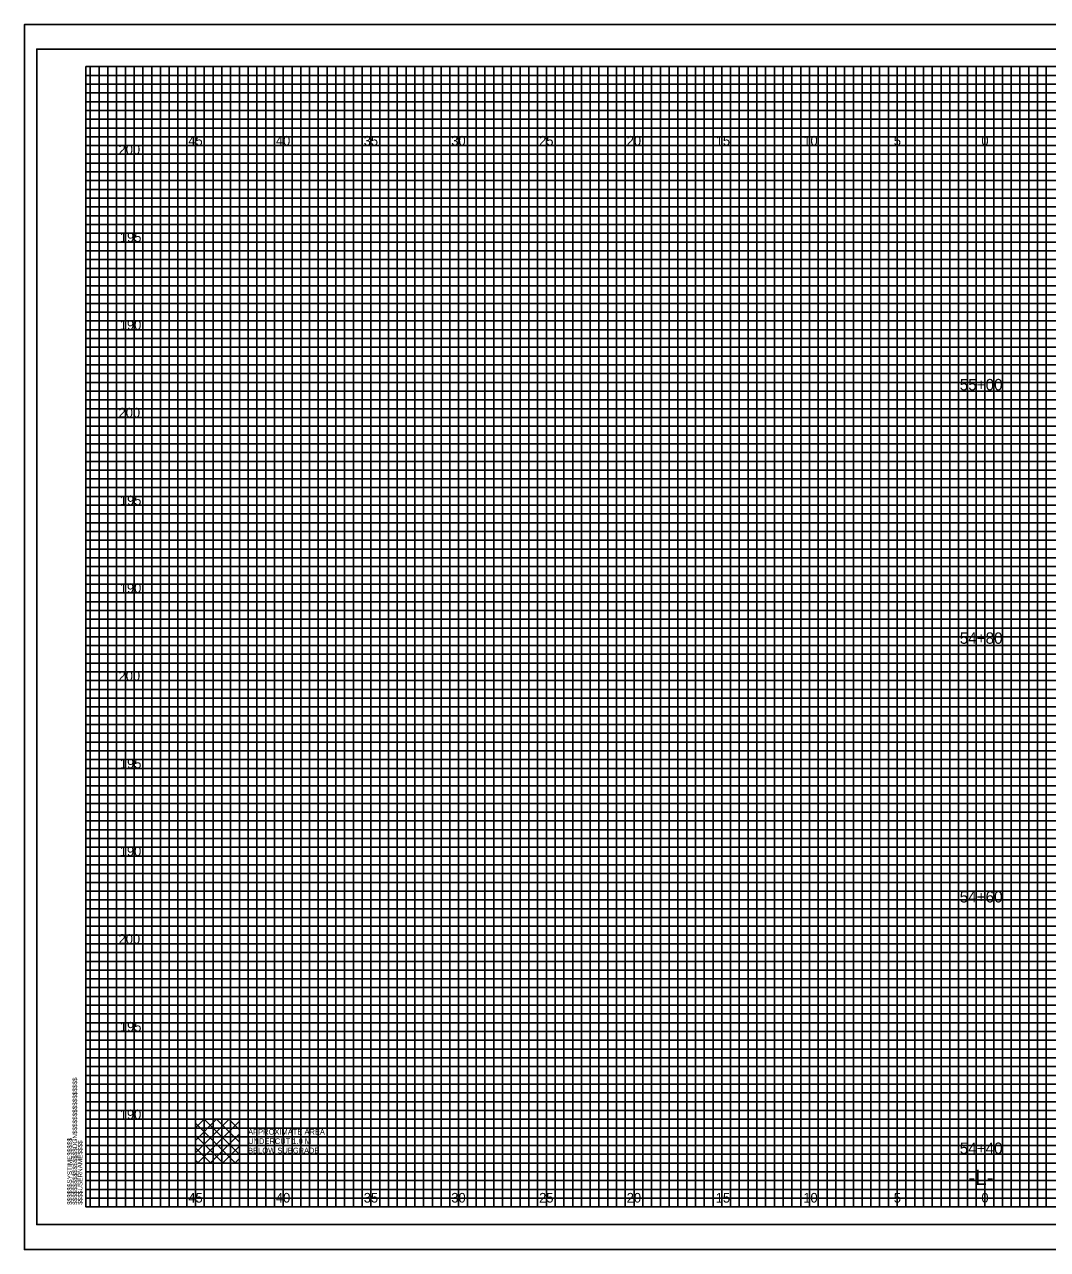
# Model space of a CAD drawing. Extents: x -4 to 103, y -2 to 6583.
# Drawn here: x -3.5 to 54.8, y 4247.1 to 4316.9 of the extents above; entities that cross this region are included whole.
import ezdxf

# ---------------------------------------------------------------- set-up
doc = ezdxf.new("R2010")
doc.units = 0
for name, color, linetype in [('Default', 7, 'Continuous'), ('Prop XS Alignment Label', 7, 'Continuous'), ('Prop XS Elevation Labels', 7, 'Continuous'), ('Prop XS Offset Labels', 7, 'Continuous'), ('Prop XS Station Labels', 7, 'Continuous'), ('Prop XS Undercut Exc Hatch', 7, 'Continuous'), ('Sheet Cross Section CELL', 7, 'Continuous'), ('Sheet Cross Section Grid Major CELL', 7, 'Continuous'), ('Sheet Cross Section Grid Middle CELL', 7, 'Continuous'), ('Sheet Cutting Line CELL', 7, 'Continuous'), ('Sheet DOT Grid CELL', 7, 'Continuous'), ('Sheet Plot Border Inside CELL', 7, 'Continuous'), ('Sheet Plot Border Outside CELL', 7, 'Continuous')]:
    doc.layers.add(name, color=color, linetype=linetype)

msp = doc.modelspace()

# ---------------------------------------------------------------- linework, layer by layer
at = {"layer": 'Default'}
msp.add_lwpolyline([(6.25, 4254.5), (8.75, 4254.5), (8.75, 4252), (6.25, 4252)], close=True, dxfattribs=at)
at = {"layer": 'Prop XS Undercut Exc Hatch'}
for p, q in [((6.25, 4254.002), (6.748, 4254.5)), ((6.25, 4253.295), (7.455, 4254.5)), ((6.25, 4252.588), (8.162, 4254.5)), ((6.74, 4254.5), (8.75, 4252.49)), ((7.447, 4254.5), (8.75, 4253.197)), ((8.154, 4254.5), (8.75, 4253.904)), ((6.25, 4254.283), (8.533, 4252)), ((6.369, 4252), (8.75, 4254.381)), ((6.25, 4253.576), (7.826, 4252)), ((7.076, 4252), (8.75, 4253.674)), ((6.25, 4252.869), (7.119, 4252)), ((7.783, 4252), (8.75, 4252.967)), ((6.25, 4252.162), (6.412, 4252)), ((8.49, 4252), (8.75, 4252.26))]:
    msp.add_line(p, q, dxfattribs=at)
at = {"layer": 'Sheet Cross Section CELL'}
msp.add_lwpolyline([(102.5, 4314.5), (0, 4314.5), (0, 4249.5), (102.5, 4249.5)], close=True, dxfattribs=at)
at = {"layer": 'Sheet Cross Section Grid Major CELL'}
for points in [[(1.25, 4249.5), (1.25, 4314.5), (3.75, 4314.5), (3.75, 4249.5), (6.25, 4249.5), (6.25, 4314.5), (8.75, 4314.5), (8.75, 4249.5), (11.25, 4249.5), (11.25, 4314.5), (13.75, 4314.5), (13.75, 4249.5), (16.25, 4249.5), (16.25, 4314.5), (18.75, 4314.5), (18.75, 4249.5), (21.25, 4249.5), (21.25, 4314.5), (23.75, 4314.5), (23.75, 4249.5), (26.25, 4249.5), (26.25, 4314.5), (28.75, 4314.5), (28.75, 4249.5), (31.25, 4249.5), (31.25, 4314.5), (33.75, 4314.5), (33.75, 4249.5), (36.25, 4249.5), (36.25, 4314.5), (38.75, 4314.5), (38.75, 4249.5), (41.25, 4249.5), (41.25, 4314.5), (43.75, 4314.5), (43.75, 4249.5), (46.25, 4249.5), (46.25, 4314.5), (48.75, 4314.5), (48.75, 4249.5), (51.25, 4249.5), (51.25, 4314.5), (53.75, 4314.5), (53.75, 4249.5)], [(102.5, 4309.5), (0, 4309.5), (0, 4312), (74.25, 4312)], [(102.5, 4304.5), (0, 4304.5), (0, 4307), (102.5, 4307)], [(102.5, 4299.5), (0, 4299.5), (0, 4302), (102.5, 4302)], [(102.5, 4294.5), (0, 4294.5), (0, 4297), (102.5, 4297)], [(102.5, 4289.5), (0, 4289.5), (0, 4292), (102.5, 4292)], [(102.5, 4284.5), (0, 4284.5), (0, 4287), (102.5, 4287)], [(102.5, 4279.5), (0, 4279.5), (0, 4282), (102.5, 4282)], [(102.5, 4274.5), (0, 4274.5), (0, 4277), (102.5, 4277)], [(102.5, 4269.5), (0, 4269.5), (0, 4272), (102.5, 4272)], [(102.5, 4264.5), (0, 4264.5), (0, 4267), (102.5, 4267)], [(102.5, 4259.5), (0, 4259.5), (0, 4262), (102.5, 4262)], [(102.5, 4254.5), (0, 4254.5), (0, 4257), (102.5, 4257)], [(0, 4252), (102.5, 4252)]]:
    msp.add_lwpolyline(points, dxfattribs=at)
at = {"layer": 'Sheet Cross Section Grid Middle CELL'}
for points in [[(0.25, 4249.5), (0.25, 4314.5), (0.75, 4314.5), (0.75, 4249.5), (1.75, 4249.5), (1.75, 4314.5), (2.25, 4314.5), (2.25, 4249.5), (2.75, 4249.5), (2.75, 4314.5), (3.25, 4314.5), (3.25, 4249.5), (4.25, 4249.5), (4.25, 4314.5), (4.75, 4314.5), (4.75, 4249.5), (5.25, 4249.5), (5.25, 4314.5), (5.75, 4314.5), (5.75, 4249.5), (6.75, 4249.5), (6.75, 4314.5), (7.25, 4314.5), (7.25, 4249.5), (7.75, 4249.5), (7.75, 4314.5), (8.25, 4314.5), (8.25, 4249.5), (9.25, 4249.5), (9.25, 4314.5), (9.75, 4314.5), (9.75, 4249.5), (10.25, 4249.5), (10.25, 4314.5), (10.75, 4314.5), (10.75, 4249.5), (11.75, 4249.5), (11.75, 4314.5), (12.25, 4314.5), (12.25, 4249.5), (12.75, 4249.5), (12.75, 4314.5), (13.25, 4314.5), (13.25, 4249.5), (14.25, 4249.5), (14.25, 4314.5), (14.75, 4314.5), (14.75, 4249.5), (15.75, 4249.5), (15.25, 4249.5), (15.25, 4314.5), (15.75, 4314.5), (15.75, 4249.5), (16.75, 4249.5), (16.75, 4314.5), (17.25, 4314.5), (17.25, 4249.5), (17.75, 4249.5), (17.75, 4314.5), (18.25, 4314.5), (18.25, 4249.5), (19.25, 4249.5), (19.25, 4314.5), (19.75, 4314.5), (19.75, 4249.5), (20.25, 4249.5), (20.25, 4314.5), (20.75, 4314.5), (20.75, 4249.5), (21.75, 4249.5), (21.75, 4314.5), (22.25, 4314.5), (22.25, 4249.5), (22.75, 4249.5), (22.75, 4314.5), (23.25, 4314.5), (23.25, 4249.5), (24.25, 4249.5), (24.25, 4314.5), (24.75, 4314.5), (24.75, 4249.5), (25.25, 4249.5), (25.25, 4314.5), (25.75, 4314.5), (25.75, 4249.5), (26.75, 4249.5), (26.75, 4314.5), (27.25, 4314.5), (27.25, 4249.5), (27.75, 4249.5), (27.75, 4314.5), (28.25, 4314.5), (28.25, 4249.5), (29.25, 4249.5), (29.25, 4314.5), (29.75, 4314.5), (29.75, 4249.5), (30.25, 4249.5), (30.25, 4314.5), (30.75, 4314.5), (30.75, 4249.5)], [(30.75, 4249.5), (31.75, 4249.5), (31.75, 4314.5), (32.25, 4314.5), (32.25, 4249.5), (32.75, 4249.5), (32.75, 4314.5), (33.25, 4314.5), (33.25, 4249.5), (34.25, 4249.5), (34.25, 4314.5), (34.75, 4314.5), (34.75, 4249.5), (35.25, 4249.5), (35.25, 4314.5), (35.75, 4314.5), (35.75, 4249.5), (36.75, 4249.5), (36.75, 4314.5), (37.25, 4314.5), (37.25, 4249.5), (37.75, 4249.5), (37.75, 4314.5), (37.75, 4249.5)], [(38.25, 4314.5), (38.25, 4249.5), (39.25, 4249.5), (39.25, 4314.5), (39.75, 4314.5), (39.75, 4249.5), (40.25, 4249.5), (40.25, 4314.5), (40.75, 4314.5), (40.75, 4249.5), (41.75, 4249.5), (41.75, 4314.5), (42.25, 4314.5), (42.25, 4249.5), (42.75, 4249.5), (42.75, 4314.5), (43.25, 4314.5), (43.25, 4249.5), (43.75, 4249.5), (44.25, 4249.5), (44.25, 4314.5), (44.75, 4314.5), (44.75, 4249.5), (45.25, 4249.5), (45.25, 4314.5), (45.75, 4314.5), (45.75, 4249.5), (46.75, 4249.5), (46.75, 4314.5), (47.25, 4314.5), (47.25, 4249.5), (47.75, 4249.5), (47.75, 4314.5), (48.25, 4314.5), (48.25, 4249.5), (49.25, 4249.5), (49.25, 4314.5), (49.75, 4314.5), (49.75, 4249.5), (50.25, 4249.5), (50.25, 4314.5), (50.75, 4314.5), (50.75, 4249.5), (51.75, 4249.5), (51.75, 4314.5), (52.25, 4314.5), (52.25, 4249.5), (52.75, 4249.5), (52.75, 4314.5), (53.25, 4314.5), (53.25, 4249.5), (54.25, 4249.5), (54.25, 4314.5), (54.75, 4314.5), (54.75, 4249.5), (55.25, 4249.5)], [(0, 4311.5), (0, 4312.5), (74.25, 4312.5), (74.25, 4313), (0, 4313), (0, 4313.5), (74.25, 4313.5), (74.25, 4314), (0, 4314)], [(102.5, 4311.5), (0, 4311.5)], [(102.5, 4310.5), (0, 4310.5), (0, 4311), (102.5, 4311)], [(102.5, 4309), (0, 4309), (0, 4310), (102.5, 4310)], [(102.5, 4308), (0, 4308), (0, 4308.5), (102.5, 4308.5)], [(102.5, 4306.5), (0, 4306.5), (0, 4307.5), (102.5, 4307.5)], [(102.5, 4305.5), (0, 4305.5), (0, 4306), (102.5, 4306)], [(102.5, 4304), (0, 4304), (0, 4305), (102.5, 4305)], [(102.5, 4303), (0, 4303), (0, 4303.5), (102.5, 4303.5)], [(0, 4302.5), (102.5, 4302.5)], [(102.5, 4301.5), (0, 4301.5)], [(102.5, 4300.5), (0, 4300.5), (0, 4301), (102.5, 4301)], [(102.5, 4299), (0, 4299), (0, 4300), (102.5, 4300)], [(102.5, 4298), (0, 4298), (0, 4298.5), (102.5, 4298.5)], [(102.5, 4296.5), (0, 4296.5), (0, 4297.5), (102.5, 4297.5)], [(102.5, 4295.5), (0, 4295.5), (0, 4296), (102.5, 4296)], [(102.5, 4294), (0, 4294), (0, 4295), (102.5, 4295)], [(102.5, 4293), (0, 4293), (0, 4293.5), (102.5, 4293.5)], [(102.5, 4291.5), (0, 4291.5), (0, 4292.5), (102.5, 4292.5)], [(102.5, 4290.5), (0, 4290.5), (0, 4291), (102.5, 4291)], [(102.5, 4289), (0, 4289), (0, 4290), (102.5, 4290)], [(102.5, 4288), (0, 4288), (0, 4288.5), (102.5, 4288.5)], [(102.5, 4286.5), (0, 4286.5), (0, 4287.5), (102.5, 4287.5)], [(102.5, 4285.5), (0, 4285.5), (0, 4286), (102.5, 4286)], [(102.5, 4284), (0, 4284), (0, 4285), (102.5, 4285)], [(102.5, 4283), (0, 4283), (0, 4283.5), (102.5, 4283.5)], [(102.5, 4281.5), (0, 4281.5), (0, 4282.5), (102.5, 4282.5)], [(102.5, 4280.5), (0, 4280.5), (0, 4281)], [(0, 4281), (102.5, 4281)], [(102.5, 4279), (0, 4279), (0, 4280), (102.5, 4280)], [(102.5, 4278), (0, 4278), (0, 4278.5), (102.5, 4278.5)], [(102.5, 4276.5), (0, 4276.5), (0, 4277.5), (102.5, 4277.5)], [(102.5, 4275.5), (0, 4275.5), (0, 4276), (102.5, 4276)], [(102.5, 4274), (0, 4274), (0, 4275), (102.5, 4275)], [(102.5, 4273), (0, 4273), (0, 4273.5), (102.5, 4273.5)], [(102.5, 4271.5), (0, 4271.5), (0, 4272.5), (102.5, 4272.5)], [(102.5, 4270.5), (0, 4270.5), (0, 4271), (102.5, 4271)], [(102.5, 4269), (0, 4269), (0, 4270), (102.5, 4270)], [(102.5, 4268), (0, 4268), (0, 4268.5), (102.5, 4268.5)], [(102.5, 4266.5), (0, 4266.5), (0, 4267.5), (102.5, 4267.5)], [(102.5, 4265.5), (0, 4265.5), (0, 4266), (102.5, 4266)], [(102.5, 4264), (0, 4264), (0, 4265), (102.5, 4265)], [(102.5, 4263), (0, 4263), (0, 4263.5), (102.5, 4263.5)], [(102.5, 4261.5), (0, 4261.5), (0, 4262.5), (102.5, 4262.5)], [(102.5, 4260.5), (0, 4260.5), (0, 4261), (102.5, 4261)], [(102.5, 4259), (0, 4259), (0, 4260), (102.5, 4260)], [(102.5, 4258), (0, 4258), (0, 4258.5), (102.5, 4258.5)], [(102.5, 4256.5), (0, 4256.5), (0, 4257.5), (102.5, 4257.5)], [(102.5, 4255.5), (0, 4255.5), (0, 4256), (102.5, 4256)], [(102.5, 4254), (0, 4254), (0, 4255), (102.5, 4255)], [(102.5, 4253), (0, 4253), (0, 4253.5), (102.5, 4253.5)], [(102.5, 4251.5), (0, 4251.5), (0, 4252.5), (102.5, 4252.5)], [(102.5, 4250.5), (0, 4250.5), (0, 4251), (102.5, 4251)], [(0, 4250), (102.5, 4250)]]:
    msp.add_lwpolyline(points, dxfattribs=at)
at = {"layer": 'Sheet Cutting Line CELL'}
for p, q in [((-3.5, 4316.9), (103.4, 4316.9)), ((-3.5, 4316.9), (-3.5, 4247.075)), ((-3.5, 4247.075), (103.4, 4247.075))]:
    msp.add_line(p, q, dxfattribs=at)
at = {"layer": 'Sheet DOT Grid CELL'}
for p, q in [((1.25, 4249.5), (1.25, 4314.5)), ((3.75, 4249.5), (3.75, 4314.5)), ((6.25, 4249.5), (6.25, 4314.5)), ((8.75, 4249.5), (8.75, 4314.5)), ((11.25, 4249.5), (11.25, 4314.5)), ((13.75, 4249.5), (13.75, 4314.5)), ((16.25, 4249.5), (16.25, 4314.5)), ((18.75, 4249.5), (18.75, 4314.5)), ((21.25, 4249.5), (21.25, 4314.5)), ((23.75, 4249.5), (23.75, 4314.5)), ((26.25, 4249.5), (26.25, 4314.5)), ((28.75, 4249.5), (28.75, 4314.5)), ((31.25, 4249.5), (31.25, 4314.5)), ((33.75, 4249.5), (33.75, 4314.5)), ((36.25, 4249.5), (36.25, 4314.5)), ((38.75, 4249.5), (38.75, 4314.5)), ((41.25, 4249.5), (41.25, 4314.5)), ((43.75, 4249.5), (43.75, 4314.5)), ((46.25, 4249.5), (46.25, 4314.5)), ((48.75, 4249.5), (48.75, 4314.5)), ((51.25, 4249.5), (51.25, 4314.5)), ((53.75, 4249.5), (53.75, 4314.5)), ((0, 4312), (74.25, 4312)), ((0, 4309.5), (102.5, 4309.5)), ((0, 4307), (102.5, 4307)), ((0, 4304.5), (102.5, 4304.5)), ((0, 4302), (102.5, 4302)), ((0, 4299.5), (102.5, 4299.5)), ((0, 4297), (102.5, 4297)), ((0, 4294.5), (102.5, 4294.5)), ((0, 4292), (102.5, 4292)), ((0, 4289.5), (102.5, 4289.5)), ((0, 4287), (102.5, 4287)), ((0, 4284.5), (102.5, 4284.5)), ((0, 4282), (102.5, 4282)), ((0, 4279.5), (102.5, 4279.5)), ((0, 4277), (102.5, 4277)), ((0, 4274.5), (102.5, 4274.5)), ((0, 4272), (102.5, 4272)), ((0, 4269.5), (102.5, 4269.5)), ((0, 4267), (102.5, 4267)), ((0, 4264.5), (102.5, 4264.5)), ((0, 4262), (102.5, 4262)), ((0, 4259.5), (102.5, 4259.5)), ((0, 4257), (102.5, 4257)), ((0, 4254.5), (102.5, 4254.5)), ((0, 4252), (102.5, 4252))]:
    msp.add_line(p, q, dxfattribs=at)
at = {"layer": 'Sheet Plot Border Inside CELL'}
msp.add_lwpolyline([(103, 4315.5), (-2.8, 4315.5), (-2.8, 4248.5), (103, 4248.5)], close=True, dxfattribs=at)
at = {"layer": 'Sheet Plot Border Outside CELL'}
msp.add_lwpolyline([(103.4, 4316.9), (-3.5, 4316.9), (-3.5, 4247.075), (103.4, 4247.075)], close=True, dxfattribs=at)

# ---------------------------------------------------------------- texts
at = {"layer": 'Default'}
for s, p in [('APPROXIMATE AREA ', (9.25, 4253.623)), ('UNDERCUT 1.0 M', (9.25, 4253.09)), ('BELOW SUBGRADE', (9.25, 4252.557))]:
    msp.add_text(s, height=0.32, dxfattribs=at).set_placement(p)
at = {"layer": 'Prop XS Alignment Label'}
msp.add_text('-L-', height=0.875, dxfattribs=at).set_placement((50.307, 4250.75))
at = {"layer": 'Prop XS Elevation Labels'}
for s, p in [('200', (1.864, 4309.5)), ('195', (1.938, 4304.5)), ('190', (1.93, 4299.5)), ('200', (1.864, 4294.5)), ('195', (1.938, 4289.5)), ('190', (1.93, 4284.5)), ('200', (1.864, 4279.5)), ('195', (1.938, 4274.5)), ('190', (1.93, 4269.5)), ('200', (1.864, 4264.5)), ('195', (1.938, 4259.5)), ('190', (1.93, 4254.5))]:
    msp.add_text(s, height=0.55, dxfattribs=at).set_placement(p)
at = {"layer": 'Prop XS Offset Labels'}
for s, p in [('45', (5.84, 4310)), ('40', (10.831, 4310)), ('35', (15.84, 4310)), ('30', (20.831, 4310)), ('25', (25.84, 4310)), ('20', (30.831, 4310)), ('15', (35.906, 4310)), ('10', (40.897, 4310)), ('5', (46.057, 4310)), ('0', (51.049, 4310)), ('0', (51.049, 4310)), ('45', (5.84, 4249.75)), ('40', (10.831, 4249.75)), ('35', (15.84, 4249.75)), ('30', (20.831, 4249.75)), ('25', (25.84, 4249.75)), ('20', (30.831, 4249.75)), ('15', (35.906, 4249.75)), ('10', (40.897, 4249.75)), ('5', (46.057, 4249.75)), ('0', (51.049, 4249.75)), ('0', (51.049, 4249.75))]:
    msp.add_text(s, height=0.55, dxfattribs=at).set_placement(p)
at = {"layer": 'Prop XS Station Labels'}
for s, p in [('55+00', (49.816, 4296.047)), ('54+80', (49.816, 4281.6)), ('54+60', (49.816, 4266.854)), ('54+40', (49.816, 4252.522))]:
    msp.add_text(s, height=0.65, dxfattribs=at).set_placement(p)
at = {"layer": 'Sheet Cross Section CELL'}
for s, p in [('$$$$$$$$$$$$$$$$DGN$$$$$$$$$$$$$$$$', (-0.5, 4249.625)), ('$$$$$$SYSTIME$$$$$', (-0.797, 4249.625)), ('$$$$USERNAME$$$$', (-0.2, 4249.625))]:
    msp.add_text(s, height=0.2625, rotation=90, dxfattribs=at).set_placement(p)
at = {"layer": 'Sheet Cross Section Grid Major CELL'}
msp.add_text('040397', height=0.0025, rotation=90, dxfattribs=at).set_placement((-0.001, 4314.486))

doc.saveas('drawing.dxf')
